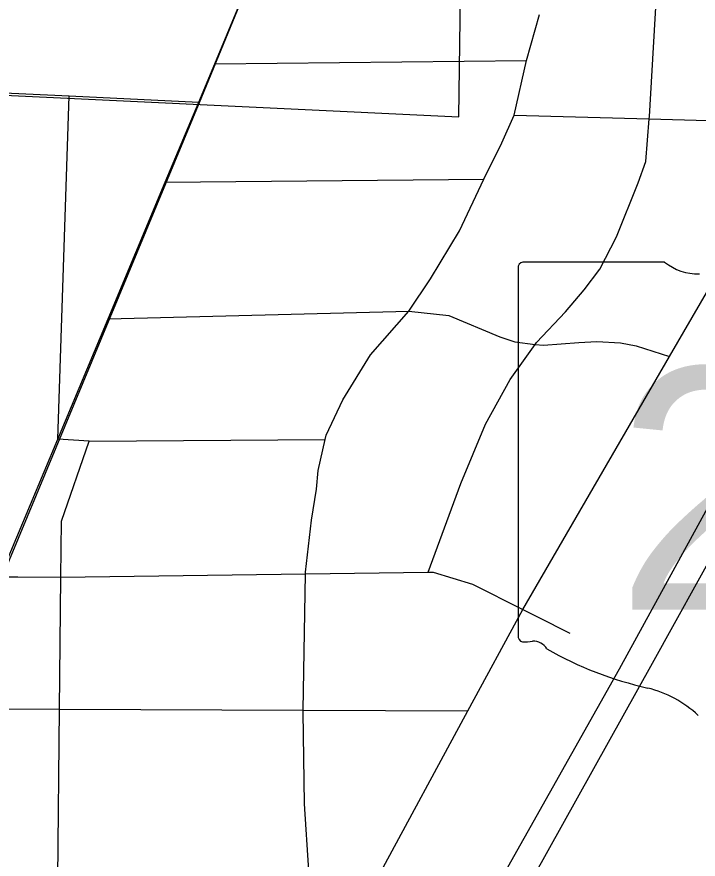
# Model space of a CAD drawing. Extents: x 0 to 34, y 0 to 22.
# Drawn here: x 4.2587 to 4.6302, y 19.9815 to 20.4407 of the extents above; entities that cross this region are included whole.
import ezdxf

# ---------------------------------------------------------------- set-up
doc = ezdxf.new("R2010")
doc.units = 0
for name, color, linetype in [('GM_X_City_Street', 7, 'Continuous'), ('GM_X_Corporation', 7, 'Continuous'), ('GM_X_County_Road', 7, 'Continuous'), ('GM_X_Rail_Line', 7, 'Continuous'), ('GM_X_State_Location', 7, 'Continuous'), ('GM_X_State_Route', 7, 'Continuous'), ('GM_X_State_Shield', 7, 'Continuous'), ('GM_X_US_Route', 7, 'Continuous')]:
    doc.layers.add(name, color=color, linetype=linetype)

msp = doc.modelspace()

# ---------------------------------------------------------------- linework, layer by layer
at = {"layer": 'GM_X_City_Street'}
for p, q in [((4.366599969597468, 20.41514589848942), (4.53668137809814, 20.416879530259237)), ((4.339644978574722, 20.350629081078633), (4.513423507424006, 20.35231916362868)), ((4.29810637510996, 20.209391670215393), (4.426792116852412, 20.210218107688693))]:
    msp.add_line(p, q, dxfattribs=at)
for points in [[(4.483038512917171, 20.13794655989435), (4.500728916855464, 20.18625808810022), (4.5142623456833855, 20.21862520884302), (4.527628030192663, 20.243026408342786), (4.5412857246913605, 20.262164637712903), (4.542043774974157, 20.26322714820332), (4.557894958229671, 20.279979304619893), (4.56797357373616, 20.291922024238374), (4.576529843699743, 20.303137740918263), (4.5855956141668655, 20.320790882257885), (4.597550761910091, 20.350150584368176), (4.601583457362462, 20.361832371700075), (4.603497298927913, 20.385102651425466), (4.6036091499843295, 20.386457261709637), (4.608288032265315, 20.46492386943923), (4.609462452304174, 20.511762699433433), (4.612401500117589, 20.628505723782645), (4.612581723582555, 20.635645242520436), (4.612973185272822, 20.651173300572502), (4.615837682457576, 20.72752721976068)], [(4.418022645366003, 19.97527477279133), (4.415539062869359, 20.011547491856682), (4.414899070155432, 20.061642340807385), (4.4149114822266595, 20.062729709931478), (4.416029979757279, 20.137051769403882), (4.416042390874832, 20.13786579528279), (4.419391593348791, 20.166237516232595), (4.422082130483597, 20.183244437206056), (4.423088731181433, 20.193465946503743), (4.426792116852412, 20.210218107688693), (4.427345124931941, 20.212709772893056), (4.43651031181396, 20.231835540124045), (4.45147910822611, 20.256510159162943), (4.472462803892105, 20.280283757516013), (4.484231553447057, 20.297831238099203), (4.49998949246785, 20.32400336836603), (4.513423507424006, 20.35231916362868), (4.523085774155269, 20.37200416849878), (4.529815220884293, 20.387196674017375), (4.53668137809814, 20.416879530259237), (4.543715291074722, 20.44206363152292)], [(4.280055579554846, 19.879264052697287), (4.28101247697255, 19.97096579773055), (4.281975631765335, 20.063183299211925), (4.282721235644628, 20.13527467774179), (4.283044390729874, 20.16574664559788), (4.29810637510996, 20.209391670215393), (4.281049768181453, 20.210385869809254), (4.287288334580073, 20.39760460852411)], [(4.422461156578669, 19.910463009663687), (4.4560834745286, 19.972606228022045), (4.504680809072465, 20.06242524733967), (4.534537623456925, 20.11760911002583), (4.614588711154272, 20.255522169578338), (4.66393170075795, 20.340519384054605), (4.6940619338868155, 20.38253017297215), (4.6964418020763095, 20.385842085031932), (4.705227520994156, 20.398096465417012)], [(4.529815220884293, 20.387196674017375), (4.603497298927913, 20.385102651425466), (4.673855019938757, 20.383101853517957), (4.6940619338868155, 20.38253017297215)], [(4.3084770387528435, 20.276021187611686), (4.472462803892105, 20.280283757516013), (4.494341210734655, 20.277854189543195), (4.522072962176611, 20.266284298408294), (4.530324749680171, 20.263463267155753), (4.5412857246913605, 20.262164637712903), (4.545784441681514, 20.26163023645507), (4.565096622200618, 20.2631339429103), (4.574939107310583, 20.26369939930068), (4.5877766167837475, 20.26305937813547), (4.596438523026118, 20.261363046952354), (4.614588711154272, 20.255522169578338)], [(3.9900746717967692, 20.136244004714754), (4.2497265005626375, 20.13538029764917), (4.259351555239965, 20.135349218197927), (4.282721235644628, 20.13527467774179), (4.416029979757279, 20.137051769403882), (4.483038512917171, 20.13794655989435), (4.485722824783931, 20.137983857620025), (4.507135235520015, 20.13147811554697), (4.534537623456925, 20.11760911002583), (4.542540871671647, 20.11355777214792), (4.560243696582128, 20.104597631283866)], [(3.8303328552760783, 19.952759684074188), (3.8665836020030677, 19.994024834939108), (3.8761961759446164, 20.004967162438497), (3.8995100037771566, 20.01489044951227), (3.9139941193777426, 20.02105446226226), (3.931504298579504, 20.02851710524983), (3.9590123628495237, 20.060219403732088), (3.988341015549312, 20.064177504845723), (4.2197826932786, 20.063394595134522), (4.281975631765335, 20.063183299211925), (4.4149114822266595, 20.062729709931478), (4.504680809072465, 20.06242524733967)]]:
    msp.add_lwpolyline(points, dxfattribs=at)
at = {"layer": 'GM_X_Corporation'}
msp.add_lwpolyline([(4.506926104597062, 20.899999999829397), (3.5046796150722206, 20.899999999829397), (3.502127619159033, 20.504454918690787), (3.870296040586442, 19.884935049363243), (3.984752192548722, 19.88334616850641), (3.991248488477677, 20.138658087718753), (3.996733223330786, 20.410293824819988), (4.499755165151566, 20.38614675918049), (4.503088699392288, 20.638083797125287)], close=True, dxfattribs=at)
at = {"layer": 'GM_X_County_Road'}
msp.add_lwpolyline([(3.5500142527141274, 20.425373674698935), (3.6634639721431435, 20.422018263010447), (3.8126859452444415, 20.417606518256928), (3.8587543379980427, 20.416245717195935), (3.9444101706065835, 20.41371055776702), (4.169234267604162, 20.403147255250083), (4.287288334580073, 20.39760460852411), (4.357888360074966, 20.39428649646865)], dxfattribs=at)
at = {"layer": 'GM_X_Rail_Line'}
msp.add_lwpolyline([(4.249759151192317, 20.132837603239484), (4.359654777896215, 20.397121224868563), (4.50654838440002, 20.75455243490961)], dxfattribs=at)
at = {"layer": 'GM_X_State_Route'}
for points in [[(4.491900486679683, 19.88584184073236), (4.540438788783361, 19.97175061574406), (4.605325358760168, 20.088390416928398), (4.679054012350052, 20.22141391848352), (4.749792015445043, 20.350406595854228), (4.827161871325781, 20.489152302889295), (4.886846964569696, 20.596949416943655), (4.909602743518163, 20.637649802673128), (4.939770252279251, 20.695384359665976), (4.981510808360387, 20.76989344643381), (4.993733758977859, 20.792259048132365), (5.0010155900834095, 20.80838296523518), (5.006737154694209, 20.826587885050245), (5.012848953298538, 20.85038385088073), (5.016620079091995, 20.87730098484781), (5.018970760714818, 20.899999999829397)], [(4.523157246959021, 19.971294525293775), (4.587257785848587, 20.085261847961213), (4.660615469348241, 20.218941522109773), (4.733304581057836, 20.351095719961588), (4.81175564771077, 20.491389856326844), (4.871243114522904, 20.59694944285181), (4.893998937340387, 20.637649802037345), (4.967597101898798, 20.766642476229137), (4.980860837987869, 20.790308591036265), (4.990873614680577, 20.8109840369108), (4.9969847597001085, 20.82983890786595), (5.001925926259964, 20.849863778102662), (5.004656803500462, 20.868718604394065), (5.00647743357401, 20.883542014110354), (5.008382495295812, 20.899999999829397)]]:
    msp.add_lwpolyline(points, dxfattribs=at)
at = {"layer": 'GM_X_State_Shield'}
for p, q in [((4.611875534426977, 20.30697740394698), (4.534659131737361, 20.30697740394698)), ((4.532063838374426, 20.30353414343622), (4.532063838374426, 20.103413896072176))]:
    msp.add_line(p, q, dxfattribs=at)
for centre, radius, start, end in [((4.535084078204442, 20.303960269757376), 0.003054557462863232, 98.1301027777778, 188.13010277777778), ((4.63026456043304, 20.33020930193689), 0.02962754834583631, 231.61950555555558, 271.11188333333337), ((4.535111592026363, 20.102975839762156), 0.0030816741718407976, 171.9583861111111, 258.30661388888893), ((4.535578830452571, 20.123449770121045), 0.023517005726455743, 267.33899444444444, 280.6038555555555), ((4.540390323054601, 20.09186847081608), 0.00847971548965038, 29.748380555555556, 93.27174722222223), ((4.647450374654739, 20.27166819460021), 0.20192143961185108, 240.41292222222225, 257.1985), ((4.587250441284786, 20.013509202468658), 0.06317724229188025, 47.184155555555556, 75.83597222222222)]:
    msp.add_arc(centre, radius, start, end, dxfattribs=at)
at = {"layer": 'GM_X_US_Route'}
msp.add_lwpolyline([(4.059167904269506, 19.675601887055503), (4.0604137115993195, 19.679338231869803), (4.088804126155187, 19.74843458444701), (4.108911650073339, 19.796795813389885), (4.143994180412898, 19.881146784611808), (4.180549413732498, 19.96905198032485), (4.2197826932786, 20.063394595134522), (4.2497265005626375, 20.13538029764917), (4.251348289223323, 20.13928248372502), (4.281049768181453, 20.210385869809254), (4.3084770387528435, 20.276021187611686), (4.339644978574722, 20.350629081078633), (4.357888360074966, 20.39428649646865), (4.366599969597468, 20.41514589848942), (4.38691258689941, 20.46376188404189), (4.400781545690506, 20.496949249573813), (4.407305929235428, 20.512955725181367), (4.433428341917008, 20.57700656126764), (4.458171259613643, 20.637670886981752), (4.494192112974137, 20.72599244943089), (4.496547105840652, 20.731752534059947), (4.496929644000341, 20.732690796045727)], dxfattribs=at)

# ---------------------------------------------------------------- texts
at = {"layer": 'GM_X_State_Location'}
msp.add_text('25', height=0.0001893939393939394, rotation=1e-05, dxfattribs=at).set_placement((4.6132350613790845, 20.1763917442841))
at = {"layer": 'GM_X_State_Shield'}
msp.add_text('25', height=0.13183620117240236, dxfattribs=at).set_placement((4.585371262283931, 20.117525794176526))

doc.saveas('drawing.dxf')
